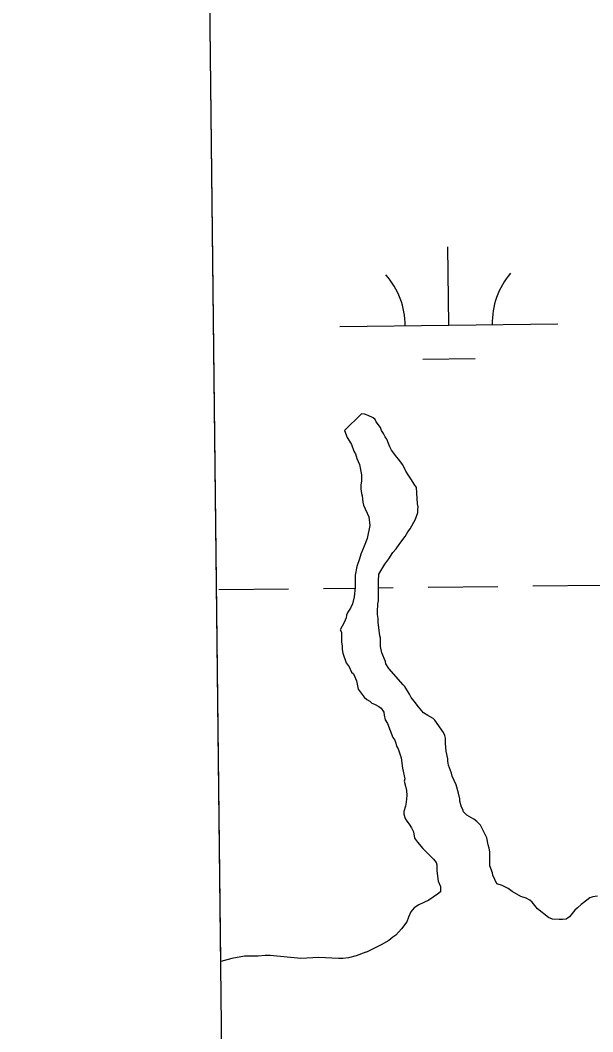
# Model space of a CAD drawing. Extents: x 3684037 to 3722149, y 433263 to 459021.
# Drawn here: x 3688058.9 to 3688321.5, y 448614.6 to 449078.6 of the extents above; entities that cross this region are included whole.
import ezdxf

# ---------------------------------------------------------------- set-up
doc = ezdxf.new("R2010")
doc.units = 0
for name, color, linetype in [('V-GRID-FRAM', 7, 'Continuous'), ('V-TOPO-SHOR', 7, 'Continuous'), ('V-WETL-SWMP', 7, 'Continuous')]:
    doc.layers.add(name, color=color, linetype=linetype)

msp = doc.modelspace()

# ---------------------------------------------------------------- linework, layer by layer
at = {"layer": 'V-GRID-FRAM'}
msp.add_lwpolyline([(3688058.95, 456858.86), (3719789.33, 457228.09), (3720008.82, 439046.89), (3688262.58, 438677.48), (3688058.95, 456858.86)], dxfattribs=at)
at = {"layer": 'V-TOPO-SHOR'}
for p, q in [((3688215.51, 448898.12), (3688207.68, 448890.49)), ((3688216.85, 448897.86), (3688215.51, 448898.12)), ((3688218.46, 448897.34), (3688216.85, 448897.86)), ((3688220.88, 448896.28), (3688218.46, 448897.34)), ((3688221.69, 448895.48), (3688220.88, 448896.28)), ((3688222.23, 448894.41), (3688221.69, 448895.48)), ((3688207.68, 448890.49), (3688208.91, 448887.16)), ((3688224.12, 448891.75), (3688222.23, 448894.41)), ((3688224.67, 448890.41), (3688224.12, 448891.75)), ((3688225.48, 448889.08), (3688224.67, 448890.41)), ((3688208.91, 448887.16), (3688209.99, 448885.56)), ((3688209.99, 448885.56), (3688210.81, 448883.96)), ((3688226.29, 448887.48), (3688225.48, 448889.08)), ((3688227.1, 448886.41), (3688226.29, 448887.48)), ((3688227.92, 448884.54), (3688227.1, 448886.41)), ((3688210.81, 448883.96), (3688211.9, 448881.02)), ((3688211.9, 448881.02), (3688212.71, 448879.69)), ((3688228.46, 448882.94), (3688227.92, 448884.54)), ((3688229.28, 448881.34), (3688228.46, 448882.94)), ((3688231.71, 448878.14), (3688229.28, 448881.34)), ((3688212.71, 448879.69), (3688213.26, 448877.55)), ((3688213.26, 448877.55), (3688214.61, 448874.88)), ((3688232.51, 448877.34), (3688231.71, 448878.14)), ((3688234.41, 448874.68), (3688232.51, 448877.34)), ((3688214.61, 448874.88), (3688215.45, 448870.07)), ((3688235.76, 448871.74), (3688234.41, 448874.68)), ((3688237.11, 448869.61), (3688235.76, 448871.74)), ((3688215.47, 448867.12), (3688215.21, 448865.51)), ((3688215.45, 448870.07), (3688215.47, 448867.12)), ((3688238.47, 448867.74), (3688237.11, 448869.61)), ((3688239.55, 448865.88), (3688238.47, 448867.74)), ((3688215.21, 448865.51), (3688215.22, 448863.64)), ((3688215.22, 448863.64), (3688215.5, 448861.5)), ((3688240.63, 448864.28), (3688239.55, 448865.88)), ((3688240.91, 448861.87), (3688240.63, 448864.28)), ((3688215.5, 448861.5), (3688215.78, 448860.43)), ((3688215.78, 448860.43), (3688216.06, 448857.49)), ((3688216.06, 448857.49), (3688216.34, 448856.15)), ((3688241.21, 448856.78), (3688240.91, 448861.87)), ((3688216.34, 448856.15), (3688218.78, 448850.81)), ((3688240.19, 448849.81), (3688241.24, 448852.77)), ((3688241.49, 448855.45), (3688241.21, 448856.78)), ((3688241.23, 448854.1), (3688241.49, 448855.45)), ((3688241.24, 448852.77), (3688241.23, 448854.1)), ((3688218.78, 448850.81), (3688219.34, 448846.8)), ((3688237.81, 448845.25), (3688240.19, 448849.81)), ((3688219.34, 448846.8), (3688218.04, 448840.9)), ((3688235.42, 448841.75), (3688236.74, 448843.9)), ((3688236.74, 448843.9), (3688237.81, 448845.25)), ((3688218.04, 448840.9), (3688216.73, 448837.41)), ((3688233.03, 448838.52), (3688235.42, 448841.75)), ((3688216.73, 448837.41), (3688215.14, 448833.65)), ((3688227.99, 448831.53), (3688229.84, 448834.49)), ((3688229.84, 448834.49), (3688231.44, 448836.1)), ((3688231.44, 448836.1), (3688233.03, 448838.52)), ((3688214.62, 448831.51), (3688213.3, 448828.02)), ((3688215.14, 448833.65), (3688214.62, 448831.51)), ((3688226.13, 448829.11), (3688227.99, 448831.53)), ((3688213.3, 448828.02), (3688212.53, 448824)), ((3688223.48, 448824.54), (3688226.13, 448829.11)), ((3688212.53, 448824), (3688212.56, 448818.37)), ((3688223.23, 448821.32), (3688223.48, 448824.54)), ((3688223.29, 448812.22), (3688223.23, 448821.32)), ((3688212.56, 448818.37), (3688212.05, 448814.09)), ((3688212.05, 448814.09), (3688211.27, 448810.87)), ((3688223.03, 448810.88), (3688223.29, 448812.22)), ((3688209.15, 448807.11), (3688208.63, 448805.76)), ((3688210.48, 448808.99), (3688209.15, 448807.11)), ((3688211.27, 448810.87), (3688210.48, 448808.99)), ((3688222.79, 448807.13), (3688223.03, 448810.88)), ((3688222.79, 448806.06), (3688222.79, 448807.13)), ((3688207.58, 448802.28), (3688205.72, 448799.05)), ((3688208.37, 448804.42), (3688207.58, 448802.28)), ((3688208.63, 448805.76), (3688208.37, 448804.42)), ((3688223.07, 448804.19), (3688222.79, 448806.06)), ((3688223.08, 448802.58), (3688223.07, 448804.19)), ((3688223.93, 448796.16), (3688223.08, 448802.58)), ((3688205.72, 448799.05), (3688206.27, 448797.98)), ((3688206.27, 448797.98), (3688206.3, 448793.43)), ((3688206.3, 448793.43), (3688206.58, 448791.56)), ((3688224.2, 448795.09), (3688223.93, 448796.16)), ((3688224.22, 448791.34), (3688224.2, 448795.09)), ((3688206.58, 448791.56), (3688206.59, 448789.95)), ((3688206.59, 448789.95), (3688206.86, 448788.35)), ((3688206.86, 448788.35), (3688208.5, 448783.81)), ((3688224.78, 448788.4), (3688224.22, 448791.34)), ((3688226.41, 448784.39), (3688224.78, 448788.4)), ((3688208.5, 448783.81), (3688209.85, 448781.94)), ((3688226.69, 448783.33), (3688226.41, 448784.39)), ((3688228.04, 448781.19), (3688226.69, 448783.33)), ((3688209.85, 448781.94), (3688210.94, 448779.54)), ((3688210.94, 448779.54), (3688211.74, 448778.74)), ((3688211.74, 448778.74), (3688213.1, 448775.54)), ((3688234.51, 448773.74), (3688228.04, 448781.19)), ((3688213.1, 448775.54), (3688213.93, 448771.79)), ((3688213.93, 448771.79), (3688216.63, 448768.06)), ((3688235.32, 448772.94), (3688234.51, 448773.74)), ((3688237.48, 448769.47), (3688235.32, 448772.94)), ((3688238.3, 448767.87), (3688237.48, 448769.47)), ((3688216.63, 448768.06), (3688217.98, 448767)), ((3688217.98, 448767), (3688219.32, 448766.2)), ((3688219.32, 448766.2), (3688220.13, 448765.41)), ((3688220.13, 448765.41), (3688221.47, 448764.88)), ((3688221.47, 448764.88), (3688223.35, 448763.82)), ((3688239.65, 448766.27), (3688238.3, 448767.87)), ((3688241.54, 448763.61), (3688239.65, 448766.27)), ((3688223.35, 448763.82), (3688224.43, 448763.02)), ((3688224.43, 448763.02), (3688225.78, 448761.16)), ((3688225.78, 448761.16), (3688225.79, 448759.82)), ((3688243.96, 448760.94), (3688241.54, 448763.61)), ((3688245.85, 448759.62), (3688243.96, 448760.94)), ((3688225.79, 448759.82), (3688226.34, 448757.68)), ((3688226.34, 448757.68), (3688227.42, 448756.08)), ((3688227.42, 448756.08), (3688229.87, 448749.67)), ((3688248.26, 448758.29), (3688245.85, 448759.62)), ((3688249.07, 448757.5), (3688248.26, 448758.29)), ((3688253.13, 448751.9), (3688249.07, 448757.5)), ((3688253.67, 448750.56), (3688253.13, 448751.9)), ((3688229.87, 448749.67), (3688230.68, 448748.34)), ((3688230.68, 448748.34), (3688231.22, 448747)), ((3688231.22, 448747), (3688231.5, 448745.66)), ((3688253.95, 448749.23), (3688253.67, 448750.56)), ((3688253.96, 448746.82), (3688253.95, 448749.23)), ((3688254.25, 448743.34), (3688253.96, 448746.82)), ((3688231.5, 448745.66), (3688232.31, 448744.33)), ((3688232.31, 448744.33), (3688233.68, 448740.32)), ((3688255.08, 448739.86), (3688254.25, 448743.34)), ((3688233.68, 448740.32), (3688234.24, 448735.51)), ((3688255.08, 448738.79), (3688255.08, 448739.86)), ((3688255.36, 448736.92), (3688255.08, 448738.79)), ((3688256.72, 448733.18), (3688255.36, 448736.92)), ((3688234.24, 448735.51), (3688235.34, 448730.69)), ((3688257, 448731.84), (3688256.72, 448733.18)), ((3688235.34, 448730.69), (3688235.08, 448729.62)), ((3688235.08, 448729.62), (3688235.63, 448727.22)), ((3688258.9, 448727.84), (3688257, 448731.84)), ((3688260, 448724.1), (3688258.9, 448727.84)), ((3688235.63, 448727.22), (3688236.18, 448725.34)), ((3688236.2, 448722.93), (3688235.95, 448719.99)), ((3688236.18, 448725.34), (3688236.2, 448722.93)), ((3688260.55, 448721.42), (3688260, 448724.1)), ((3688235.95, 448719.99), (3688235.69, 448718.11)), ((3688260.55, 448720.35), (3688260.55, 448721.42)), ((3688261.38, 448717.68), (3688260.55, 448720.35)), ((3688235.69, 448718.11), (3688234.9, 448715.7)), ((3688234.9, 448715.7), (3688234.91, 448714.36)), ((3688234.91, 448714.36), (3688235.46, 448712.49)), ((3688261.92, 448716.61), (3688261.38, 448717.68)), ((3688262.19, 448715.54), (3688261.92, 448716.61)), ((3688263.81, 448713.95), (3688262.19, 448715.54)), ((3688267.03, 448712.09), (3688263.81, 448713.95)), ((3688235.46, 448712.49), (3688236.27, 448711.15)), ((3688236.27, 448711.15), (3688237.35, 448709.82)), ((3688237.35, 448709.82), (3688238.43, 448708.22)), ((3688268.38, 448711.03), (3688267.03, 448712.09)), ((3688270, 448709.43), (3688268.38, 448711.03)), ((3688272.98, 448703.56), (3688270, 448709.43)), ((3688238.43, 448708.22), (3688239.25, 448706.35)), ((3688239.25, 448706.35), (3688239.8, 448703.41)), ((3688239.8, 448703.41), (3688241.15, 448701.55)), ((3688241.15, 448701.55), (3688243.58, 448698.62)), ((3688273.53, 448700.35), (3688272.98, 448703.56)), ((3688274.08, 448698.75), (3688273.53, 448700.35)), ((3688243.58, 448698.62), (3688248.43, 448693.83)), ((3688274.36, 448697.14), (3688274.08, 448698.75)), ((3688274.4, 448690.72), (3688274.36, 448697.14)), ((3688248.43, 448693.83), (3688249.78, 448692.23)), ((3688249.78, 448692.23), (3688250.05, 448691.16)), ((3688250.05, 448691.16), (3688250.07, 448688.48)), ((3688275.49, 448687.51), (3688274.4, 448690.72)), ((3688250.07, 448688.48), (3688250.64, 448683.67)), ((3688275.76, 448686.44), (3688275.49, 448687.51)), ((3688277.48, 448682.39), (3688275.76, 448686.44)), ((3688250.64, 448683.67), (3688251.72, 448681.26)), ((3688251.72, 448681.26), (3688251.74, 448678.85)), ((3688279.99, 448681.66), (3688277.48, 448682.39)), ((3688282.68, 448680.34), (3688279.99, 448681.66)), ((3688250.3, 448677.72), (3688246.3, 448675.02)), ((3688251.74, 448678.85), (3688250.3, 448677.72)), ((3688284.56, 448679.01), (3688282.68, 448680.34)), ((3688288.59, 448676.62), (3688284.56, 448679.01)), ((3688291.01, 448675.84), (3688288.59, 448676.62)), ((3688321.53, 448676.57), (3688320.19, 448676.02)), ((3688323.67, 448676.85), (3688321.53, 448676.57)), ((3688241.76, 448672.85), (3688239.63, 448671.49)), ((3688246.3, 448675.02), (3688241.76, 448672.85)), ((3688292.62, 448675.04), (3688291.01, 448675.84)), ((3688293.7, 448673.98), (3688292.62, 448675.04)), ((3688296.13, 448671.05), (3688293.7, 448673.98)), ((3688316.2, 448673.05), (3688314.6, 448671.44)), ((3688318.86, 448674.94), (3688316.2, 448673.05)), ((3688320.19, 448676.02), (3688318.86, 448674.94)), ((3688236.98, 448667.19), (3688236.19, 448665.05)), ((3688238.03, 448669.61), (3688236.98, 448667.19)), ((3688239.63, 448671.49), (3688238.03, 448669.61)), ((3688301.24, 448667.07), (3688296.13, 448671.05)), ((3688310.88, 448667.4), (3688309.28, 448666.31)), ((3688313.27, 448670.36), (3688310.88, 448667.4)), ((3688314.6, 448671.44), (3688313.27, 448670.36)), ((3688236.19, 448665.05), (3688233.8, 448661.82)), ((3688303.12, 448666.27), (3688301.24, 448667.07)), ((3688306.07, 448666.03), (3688303.12, 448666.27)), ((3688307.67, 448666.04), (3688306.07, 448666.03)), ((3688309.28, 448666.31), (3688307.67, 448666.04)), ((3688229.81, 448658.04), (3688227.94, 448656.43)), ((3688231.14, 448658.86), (3688229.81, 448658.04)), ((3688233.8, 448661.82), (3688231.14, 448658.86)), ((3688224.47, 448654.53), (3688218.07, 448651.28)), ((3688227.94, 448656.43), (3688224.47, 448654.53)), ((3688161.85, 448649.31), (3688155.97, 448648.2)), ((3688168.01, 448649.35), (3688161.85, 448649.31)), ((3688171.22, 448649.64), (3688168.01, 448649.35)), ((3688173.63, 448649.65), (3688171.22, 448649.64)), ((3688187.57, 448648.14), (3688173.63, 448649.65)), ((3688195.86, 448648.72), (3688187.57, 448648.14)), ((3688204.97, 448648.25), (3688195.86, 448648.72)), ((3688212.99, 448649.37), (3688209.52, 448648.54)), ((3688217.46, 448651.1), (3688212.99, 448649.37)), ((3688218.07, 448651.28), (3688217.46, 448651.1)), ((3688155.97, 448648.2), (3688150.92, 448646.91)), ((3688206.84, 448648.26), (3688204.97, 448648.25)), ((3688209.52, 448648.54), (3688206.84, 448648.26))]:
    msp.add_line(p, q, dxfattribs=at)
at = {"layer": 'V-WETL-SWMP'}
for p, q in [((3688150.92, 448646.91), (3688131.86, 450348.98)), ((3688255.48, 448938.73), (3688255.06, 448974.73)), ((3688205.48, 448938.15), (3688305.47, 448939.31)), ((3688243.66, 448923.16), (3688267.66, 448923.44)), ((3688215.51, 448898.12), (3688207.68, 448890.49)), ((3688216.85, 448897.86), (3688215.51, 448898.12)), ((3688218.46, 448897.34), (3688216.85, 448897.86)), ((3688220.88, 448896.28), (3688218.46, 448897.34)), ((3688221.69, 448895.48), (3688220.88, 448896.28)), ((3688222.23, 448894.41), (3688221.69, 448895.48)), ((3688207.68, 448890.49), (3688208.91, 448887.16)), ((3688224.12, 448891.75), (3688222.23, 448894.41)), ((3688224.67, 448890.41), (3688224.12, 448891.75)), ((3688225.48, 448889.08), (3688224.67, 448890.41)), ((3688208.91, 448887.16), (3688209.99, 448885.56)), ((3688209.99, 448885.56), (3688210.81, 448883.96)), ((3688226.29, 448887.48), (3688225.48, 448889.08)), ((3688227.1, 448886.41), (3688226.29, 448887.48)), ((3688227.92, 448884.54), (3688227.1, 448886.41)), ((3688210.81, 448883.96), (3688211.9, 448881.02)), ((3688211.9, 448881.02), (3688212.71, 448879.69)), ((3688228.46, 448882.94), (3688227.92, 448884.54)), ((3688229.28, 448881.34), (3688228.46, 448882.94)), ((3688231.71, 448878.14), (3688229.28, 448881.34)), ((3688212.71, 448879.69), (3688213.26, 448877.55)), ((3688213.26, 448877.55), (3688214.61, 448874.88)), ((3688232.51, 448877.34), (3688231.71, 448878.14)), ((3688234.41, 448874.68), (3688232.51, 448877.34)), ((3688214.61, 448874.88), (3688215.45, 448870.07)), ((3688235.76, 448871.74), (3688234.41, 448874.68)), ((3688237.11, 448869.61), (3688235.76, 448871.74)), ((3688215.47, 448867.12), (3688215.21, 448865.51)), ((3688215.45, 448870.07), (3688215.47, 448867.12)), ((3688238.47, 448867.74), (3688237.11, 448869.61)), ((3688239.55, 448865.88), (3688238.47, 448867.74)), ((3688215.21, 448865.51), (3688215.22, 448863.64)), ((3688215.22, 448863.64), (3688215.5, 448861.5)), ((3688240.63, 448864.28), (3688239.55, 448865.88)), ((3688240.91, 448861.87), (3688240.63, 448864.28)), ((3688215.5, 448861.5), (3688215.78, 448860.43)), ((3688215.78, 448860.43), (3688216.06, 448857.49)), ((3688216.06, 448857.49), (3688216.34, 448856.15)), ((3688241.21, 448856.78), (3688240.91, 448861.87)), ((3688216.34, 448856.15), (3688218.78, 448850.81)), ((3688240.19, 448849.81), (3688241.24, 448852.77)), ((3688241.49, 448855.45), (3688241.21, 448856.78)), ((3688241.23, 448854.1), (3688241.49, 448855.45)), ((3688241.24, 448852.77), (3688241.23, 448854.1)), ((3688218.78, 448850.81), (3688219.34, 448846.8)), ((3688237.81, 448845.25), (3688240.19, 448849.81)), ((3688219.34, 448846.8), (3688218.04, 448840.9)), ((3688235.42, 448841.75), (3688236.74, 448843.9)), ((3688236.74, 448843.9), (3688237.81, 448845.25)), ((3688218.04, 448840.9), (3688216.73, 448837.41)), ((3688233.03, 448838.52), (3688235.42, 448841.75)), ((3688216.73, 448837.41), (3688215.14, 448833.65)), ((3688227.99, 448831.53), (3688229.84, 448834.49)), ((3688229.84, 448834.49), (3688231.44, 448836.1)), ((3688231.44, 448836.1), (3688233.03, 448838.52)), ((3688214.62, 448831.51), (3688213.3, 448828.02)), ((3688215.14, 448833.65), (3688214.62, 448831.51)), ((3688226.13, 448829.11), (3688227.99, 448831.53)), ((3688213.3, 448828.02), (3688212.53, 448824)), ((3688223.48, 448824.54), (3688226.13, 448829.11)), ((3688212.53, 448824), (3688212.56, 448818.37)), ((3688223.23, 448821.32), (3688223.48, 448824.54)), ((3688223.29, 448812.22), (3688223.23, 448821.32)), ((3688150.04, 448817.42), (3688182.04, 448817.8)), ((3688198.03, 448817.98), (3688212.54, 448818.15)), ((3688212.56, 448818.37), (3688212.05, 448814.09)), ((3688223.25, 448818.27), (3688230.03, 448818.35)), ((3688246.03, 448818.54), (3688278.03, 448818.91)), ((3688294.03, 448819.1), (3688326.03, 448819.47)), ((3688212.05, 448814.09), (3688211.27, 448810.87)), ((3688223.03, 448810.88), (3688223.29, 448812.22)), ((3688209.15, 448807.11), (3688208.63, 448805.76)), ((3688210.48, 448808.99), (3688209.15, 448807.11)), ((3688211.27, 448810.87), (3688210.48, 448808.99)), ((3688222.79, 448807.13), (3688223.03, 448810.88)), ((3688222.79, 448806.06), (3688222.79, 448807.13)), ((3688207.58, 448802.28), (3688205.72, 448799.05)), ((3688208.37, 448804.42), (3688207.58, 448802.28)), ((3688208.63, 448805.76), (3688208.37, 448804.42)), ((3688223.07, 448804.19), (3688222.79, 448806.06)), ((3688223.08, 448802.58), (3688223.07, 448804.19)), ((3688223.93, 448796.16), (3688223.08, 448802.58)), ((3688205.72, 448799.05), (3688206.27, 448797.98)), ((3688206.27, 448797.98), (3688206.3, 448793.43)), ((3688206.3, 448793.43), (3688206.58, 448791.56)), ((3688224.2, 448795.09), (3688223.93, 448796.16)), ((3688224.22, 448791.34), (3688224.2, 448795.09)), ((3688206.58, 448791.56), (3688206.59, 448789.95)), ((3688206.59, 448789.95), (3688206.86, 448788.35)), ((3688206.86, 448788.35), (3688208.5, 448783.81)), ((3688224.78, 448788.4), (3688224.22, 448791.34)), ((3688226.41, 448784.39), (3688224.78, 448788.4)), ((3688208.5, 448783.81), (3688209.85, 448781.94)), ((3688226.69, 448783.33), (3688226.41, 448784.39)), ((3688228.04, 448781.19), (3688226.69, 448783.33)), ((3688209.85, 448781.94), (3688210.94, 448779.54)), ((3688210.94, 448779.54), (3688211.74, 448778.74)), ((3688211.74, 448778.74), (3688213.1, 448775.54)), ((3688234.51, 448773.74), (3688228.04, 448781.19)), ((3688213.1, 448775.54), (3688213.93, 448771.79)), ((3688213.93, 448771.79), (3688216.63, 448768.06)), ((3688235.32, 448772.94), (3688234.51, 448773.74)), ((3688237.48, 448769.47), (3688235.32, 448772.94)), ((3688238.3, 448767.87), (3688237.48, 448769.47)), ((3688216.63, 448768.06), (3688217.98, 448767)), ((3688217.98, 448767), (3688219.32, 448766.2)), ((3688219.32, 448766.2), (3688220.13, 448765.41)), ((3688220.13, 448765.41), (3688221.47, 448764.88)), ((3688221.47, 448764.88), (3688223.35, 448763.82)), ((3688239.65, 448766.27), (3688238.3, 448767.87)), ((3688241.54, 448763.61), (3688239.65, 448766.27)), ((3688223.35, 448763.82), (3688224.43, 448763.02)), ((3688224.43, 448763.02), (3688225.78, 448761.16)), ((3688225.78, 448761.16), (3688225.79, 448759.82)), ((3688243.96, 448760.94), (3688241.54, 448763.61)), ((3688245.85, 448759.62), (3688243.96, 448760.94)), ((3688225.79, 448759.82), (3688226.34, 448757.68)), ((3688226.34, 448757.68), (3688227.42, 448756.08)), ((3688227.42, 448756.08), (3688229.87, 448749.67)), ((3688248.26, 448758.29), (3688245.85, 448759.62)), ((3688249.07, 448757.5), (3688248.26, 448758.29)), ((3688253.13, 448751.9), (3688249.07, 448757.5)), ((3688253.67, 448750.56), (3688253.13, 448751.9)), ((3688229.87, 448749.67), (3688230.68, 448748.34)), ((3688230.68, 448748.34), (3688231.22, 448747)), ((3688231.22, 448747), (3688231.5, 448745.66)), ((3688253.95, 448749.23), (3688253.67, 448750.56)), ((3688253.96, 448746.82), (3688253.95, 448749.23)), ((3688254.25, 448743.34), (3688253.96, 448746.82)), ((3688231.5, 448745.66), (3688232.31, 448744.33)), ((3688232.31, 448744.33), (3688233.68, 448740.32)), ((3688255.08, 448739.86), (3688254.25, 448743.34)), ((3688233.68, 448740.32), (3688234.24, 448735.51)), ((3688255.08, 448738.79), (3688255.08, 448739.86)), ((3688255.36, 448736.92), (3688255.08, 448738.79)), ((3688256.72, 448733.18), (3688255.36, 448736.92)), ((3688234.24, 448735.51), (3688235.34, 448730.69)), ((3688257, 448731.84), (3688256.72, 448733.18)), ((3688235.34, 448730.69), (3688235.08, 448729.62)), ((3688235.08, 448729.62), (3688235.63, 448727.22)), ((3688258.9, 448727.84), (3688257, 448731.84)), ((3688260, 448724.1), (3688258.9, 448727.84)), ((3688235.63, 448727.22), (3688236.18, 448725.34)), ((3688236.2, 448722.93), (3688235.95, 448719.99)), ((3688236.18, 448725.34), (3688236.2, 448722.93)), ((3688260.55, 448721.42), (3688260, 448724.1)), ((3688235.95, 448719.99), (3688235.69, 448718.11)), ((3688260.55, 448720.35), (3688260.55, 448721.42)), ((3688261.38, 448717.68), (3688260.55, 448720.35)), ((3688235.69, 448718.11), (3688234.9, 448715.7)), ((3688234.9, 448715.7), (3688234.91, 448714.36)), ((3688234.91, 448714.36), (3688235.46, 448712.49)), ((3688261.92, 448716.61), (3688261.38, 448717.68)), ((3688262.19, 448715.54), (3688261.92, 448716.61)), ((3688263.81, 448713.95), (3688262.19, 448715.54)), ((3688267.03, 448712.09), (3688263.81, 448713.95)), ((3688235.46, 448712.49), (3688236.27, 448711.15)), ((3688236.27, 448711.15), (3688237.35, 448709.82)), ((3688237.35, 448709.82), (3688238.43, 448708.22)), ((3688268.38, 448711.03), (3688267.03, 448712.09)), ((3688270, 448709.43), (3688268.38, 448711.03)), ((3688272.98, 448703.56), (3688270, 448709.43)), ((3688238.43, 448708.22), (3688239.25, 448706.35)), ((3688239.25, 448706.35), (3688239.8, 448703.41)), ((3688239.8, 448703.41), (3688241.15, 448701.55)), ((3688241.15, 448701.55), (3688243.58, 448698.62)), ((3688273.53, 448700.35), (3688272.98, 448703.56)), ((3688274.08, 448698.75), (3688273.53, 448700.35)), ((3688243.58, 448698.62), (3688248.43, 448693.83)), ((3688274.36, 448697.14), (3688274.08, 448698.75)), ((3688274.4, 448690.72), (3688274.36, 448697.14)), ((3688248.43, 448693.83), (3688249.78, 448692.23)), ((3688249.78, 448692.23), (3688250.05, 448691.16)), ((3688250.05, 448691.16), (3688250.07, 448688.48)), ((3688275.49, 448687.51), (3688274.4, 448690.72)), ((3688250.07, 448688.48), (3688250.64, 448683.67)), ((3688275.76, 448686.44), (3688275.49, 448687.51)), ((3688277.48, 448682.39), (3688275.76, 448686.44)), ((3688250.64, 448683.67), (3688251.72, 448681.26)), ((3688251.72, 448681.26), (3688251.74, 448678.85)), ((3688279.99, 448681.66), (3688277.48, 448682.39)), ((3688282.68, 448680.34), (3688279.99, 448681.66)), ((3688250.3, 448677.72), (3688246.3, 448675.02)), ((3688251.74, 448678.85), (3688250.3, 448677.72)), ((3688284.56, 448679.01), (3688282.68, 448680.34)), ((3688288.59, 448676.62), (3688284.56, 448679.01)), ((3688291.01, 448675.84), (3688288.59, 448676.62)), ((3688321.53, 448676.57), (3688320.19, 448676.02)), ((3688323.67, 448676.85), (3688321.53, 448676.57)), ((3688241.76, 448672.85), (3688239.63, 448671.49)), ((3688246.3, 448675.02), (3688241.76, 448672.85)), ((3688292.62, 448675.04), (3688291.01, 448675.84)), ((3688293.7, 448673.98), (3688292.62, 448675.04)), ((3688296.13, 448671.05), (3688293.7, 448673.98)), ((3688316.2, 448673.05), (3688314.6, 448671.44)), ((3688318.86, 448674.94), (3688316.2, 448673.05)), ((3688320.19, 448676.02), (3688318.86, 448674.94)), ((3688236.98, 448667.19), (3688236.19, 448665.05)), ((3688238.03, 448669.61), (3688236.98, 448667.19)), ((3688239.63, 448671.49), (3688238.03, 448669.61)), ((3688301.24, 448667.07), (3688296.13, 448671.05)), ((3688310.88, 448667.4), (3688309.28, 448666.31)), ((3688313.27, 448670.36), (3688310.88, 448667.4)), ((3688314.6, 448671.44), (3688313.27, 448670.36)), ((3688236.19, 448665.05), (3688233.8, 448661.82)), ((3688303.12, 448666.27), (3688301.24, 448667.07)), ((3688306.07, 448666.03), (3688303.12, 448666.27)), ((3688307.67, 448666.04), (3688306.07, 448666.03)), ((3688309.28, 448666.31), (3688307.67, 448666.04)), ((3688229.81, 448658.04), (3688227.94, 448656.43)), ((3688231.14, 448658.86), (3688229.81, 448658.04)), ((3688233.8, 448661.82), (3688231.14, 448658.86)), ((3688224.47, 448654.53), (3688218.07, 448651.28)), ((3688227.94, 448656.43), (3688224.47, 448654.53)), ((3688161.85, 448649.31), (3688155.97, 448648.2)), ((3688168.01, 448649.35), (3688161.85, 448649.31)), ((3688171.22, 448649.64), (3688168.01, 448649.35)), ((3688173.63, 448649.65), (3688171.22, 448649.64)), ((3688187.57, 448648.14), (3688173.63, 448649.65)), ((3688195.86, 448648.72), (3688187.57, 448648.14)), ((3688204.97, 448648.25), (3688195.86, 448648.72)), ((3688212.99, 448649.37), (3688209.52, 448648.54)), ((3688216.2, 448650.73), (3688212.99, 448649.37)), ((3688218.07, 448651.28), (3688216.2, 448650.73)), ((3688155.97, 448648.2), (3688150.92, 448646.91)), ((3688206.84, 448648.26), (3688204.97, 448648.25)), ((3688209.52, 448648.54), (3688206.84, 448648.26))]:
    msp.add_line(p, q, dxfattribs=at)
for centre, start, end in [((3688200.23, 448938.56), 359.8949, 41.4385), ((3688310.71, 448939.85), 139.8949, 181.4385)]:
    msp.add_arc(centre, 35.25, start, end, dxfattribs=at)

doc.saveas('drawing.dxf')
